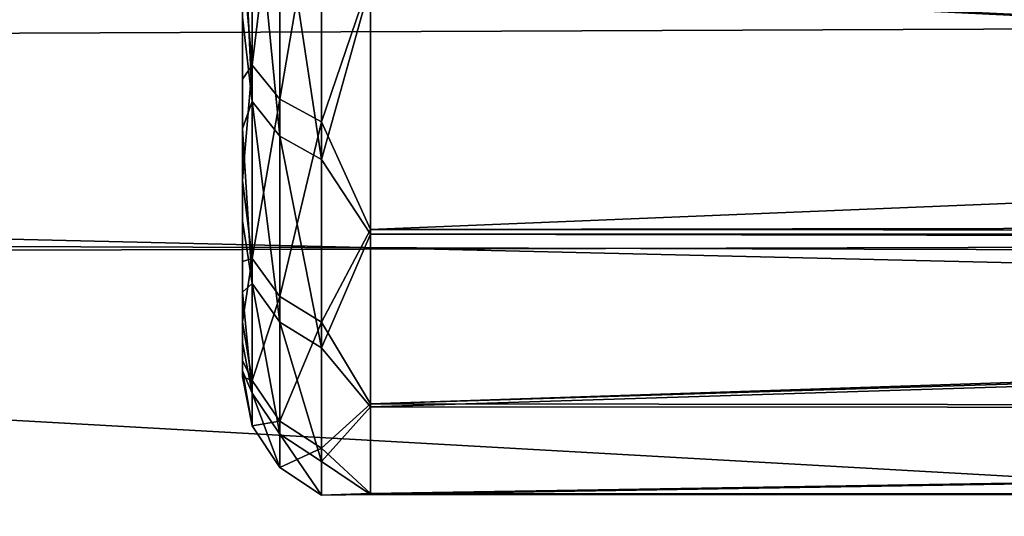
# Model space of a CAD drawing. Header units: millimetres. Extents: x -143 to 143, y -35 to 35.
# Tile 378 of 533: x 118.78 to 122.63, y -8.04 to -6.1. Entities that reach past the tile are written whole.
import ezdxf

# ---------------------------------------------------------------- set-up
doc = ezdxf.new("R2010")
doc.units = ezdxf.units.MM
doc.header["$LTSCALE"] = 65.185185
for name, color, linetype in [('1137', 7, 'CONTINUOUS'), ('1146', 7, 'CONTINUOUS'), ('1157', 7, 'CONTINUOUS'), ('1301', 7, 'CONTINUOUS'), ('1323', 7, 'CONTINUOUS'), ('1748', 7, 'CONTINUOUS'), ('849', 7, 'CONTINUOUS')]:
    doc.layers.add(name, color=color, linetype=linetype)

msp = doc.modelspace()

# ---------------------------------------------------------------- linework, layer by layer
at = {"layer": '1137', "linetype": 'CONTINUOUS'}
for points in [[(93.65, -6.2597, 17.4088), (93.65, -3.1481, 18.2302), (140.45, -6.0649, 17.4776), (93.65, -6.2597, 17.4088)], [(140.45, -8.8857, 16.2263), (93.65, -6.2597, 17.4088), (140.45, -6.0649, 17.4776), (140.45, -8.8857, 16.2263)], [(93.65, -9.1819, 16.0606), (93.65, -6.2597, 17.4088), (140.45, -8.8857, 16.2263), (93.65, -9.1819, 16.0606)]]:
    msp.add_3dface(points, dxfattribs=at)
at = {"layer": '1146', "linetype": 'CONTINUOUS'}
for points in [[(139.95, -6.1127, 5.1609), (139.95, -5.1609, 6.1127), (120.15, -5.9387, 5.3602), (139.95, -6.1127, 5.1609)], [(139.95, -5.8139, -5.4954), (139.95, -6.3928, -4.8095), (120.15, -5.9628, -5.3333), (139.95, -5.8139, -5.4954)], [(120.15, -6.9222, 4.0104), (139.95, -6.1127, 5.1609), (120.15, -5.9387, 5.3602), (120.15, -6.9222, 4.0104)], [(139.95, -6.8914, -4.063), (140.2008, -6.9349, -3.9883), (120.15, -5.9628, -5.3333), (139.95, -6.8914, -4.063)], [(139.95, -6.3928, -4.8095), (139.95, -6.8914, -4.063), (120.15, -5.9628, -5.3333), (139.95, -6.3928, -4.8095)], [(120.15, -5.9628, -5.3333), (140.2008, -6.9349, -3.9883), (120.15, -6.9402, -3.9791), (120.15, -5.9628, -5.3333)], [(139.95, -6.8914, 4.063), (139.95, -6.1127, 5.1609), (120.15, -6.9222, 4.0104), (139.95, -6.8914, 4.063)], [(140.2008, -6.9349, 3.9883), (139.95, -6.8914, 4.063), (120.15, -6.9222, 4.0104), (140.2008, -6.9349, 3.9883)], [(120.15, -7.604, 2.4859), (140.2008, -6.9349, 3.9883), (120.15, -6.9222, 4.0104), (120.15, -7.604, 2.4859)], [(140.2008, -6.9349, -3.9883), (140.45, -6.9775, -3.9134), (120.15, -6.9402, -3.9791), (140.2008, -6.9349, -3.9883)], [(140.45, -6.9775, 3.9134), (140.2008, -6.9349, 3.9883), (120.15, -7.604, 2.4859), (140.45, -6.9775, 3.9134)], [(120.15, -6.9402, -3.9791), (140.45, -6.9775, -3.9134), (120.15, -7.6151, -2.4515), (120.15, -6.9402, -3.9791)], [(140.45, -6.9775, -3.9134), (140.45, -7.6267, -2.4152), (120.15, -7.6151, -2.4515), (140.45, -6.9775, -3.9134)], [(140.45, -7.6267, 2.4152), (140.45, -6.9775, 3.9134), (120.15, -7.604, 2.4859), (140.45, -7.6267, 2.4152)], [(120.15, -7.9544, 0.853), (140.45, -7.6267, 2.4152), (120.15, -7.604, 2.4859), (120.15, -7.9544, 0.853)], [(120.15, -7.6151, -2.4515), (140.45, -7.6267, -2.4152), (120.15, -7.9582, -0.8171), (120.15, -7.6151, -2.4515)], [(140.45, -7.9582, 0.8164), (140.45, -7.6267, 2.4152), (120.15, -7.9544, 0.853), (140.45, -7.9582, 0.8164)], [(140.45, -7.6267, -2.4152), (140.45, -7.9582, -0.8164), (120.15, -7.9582, -0.8171), (140.45, -7.6267, -2.4152)], [(120.15, -7.9582, -0.8171), (140.45, -7.9582, 0.8164), (120.15, -7.9544, 0.853), (120.15, -7.9582, -0.8171)], [(140.45, -7.9582, -0.8164), (140.45, -7.9582, 0.8164), (120.15, -7.9582, -0.8171), (140.45, -7.9582, -0.8164)]]:
    msp.add_3dface(points, dxfattribs=at)
at = {"layer": '1157', "linetype": 'CONTINUOUS'}
for points in [[(119.65, -6.0928, -4.3736), (119.65, -6.5279, -3.6928), (119.65, -3.3986, -4.3243), (119.65, -6.0928, -4.3736)], [(119.65, -3.3986, -4.3243), (119.65, -6.5279, -3.6928), (119.65, -3.4892, -4.2516), (119.65, -3.3986, -4.3243)], [(119.65, -3.4892, -4.2516), (119.65, -6.5279, -3.6928), (119.65, -3.5782, -4.1769), (119.65, -3.4892, -4.2516)], [(119.65, -6.3346, 4.0154), (119.65, -5.8649, 4.6747), (119.65, -3.5782, 4.1769), (119.65, -6.3346, 4.0154)], [(119.65, -3.8891, 3.8891), (119.65, -6.3346, 4.0154), (119.65, -3.5782, 4.1769), (119.65, -3.8891, 3.8891)], [(119.65, -3.5782, -4.1769), (119.65, -6.5279, -3.6928), (119.65, -3.8891, -3.8891), (119.65, -3.5782, -4.1769)], [(119.65, -4.1769, 3.5782), (119.65, -6.3346, 4.0154), (119.65, -3.8891, 3.8891), (119.65, -4.1769, 3.5782)], [(119.65, -3.8891, -3.8891), (119.65, -6.5279, -3.6928), (119.65, -4.1769, -3.5782), (119.65, -3.8891, -3.8891)], [(119.65, -4.2516, 3.4892), (119.65, -6.3346, 4.0154), (119.65, -4.1769, 3.5782), (119.65, -4.2516, 3.4892)], [(119.65, -6.5279, -3.6928), (119.65, -6.8881, -2.9673), (119.65, -4.1769, -3.5782), (119.65, -6.5279, -3.6928)], [(119.65, -4.1769, -3.5782), (119.65, -6.8881, -2.9673), (119.65, -4.2516, -3.4892), (119.65, -4.1769, -3.5782)], [(119.65, -4.3243, 3.3986), (119.65, -6.3346, 4.0154), (119.65, -4.2516, 3.4892), (119.65, -4.3243, 3.3986)], [(119.65, -4.2516, -3.4892), (119.65, -6.8881, -2.9673), (119.65, -4.3243, -3.3986), (119.65, -4.2516, -3.4892)], [(119.65, -6.7302, 3.3097), (119.65, -6.3346, 4.0154), (119.65, -4.3243, 3.3986), (119.65, -6.7302, 3.3097)], [(119.65, -4.5731, 3.0556), (119.65, -6.7302, 3.3097), (119.65, -4.3243, 3.3986), (119.65, -4.5731, 3.0556)], [(119.65, -4.3243, -3.3986), (119.65, -6.8881, -2.9673), (119.65, -4.5731, -3.0556), (119.65, -4.3243, -3.3986)], [(119.65, -4.7947, 2.6946), (119.65, -6.7302, 3.3097), (119.65, -4.5731, 3.0556), (119.65, -4.7947, 2.6946)], [(119.65, -4.5731, -3.0556), (119.65, -6.8881, -2.9673), (119.65, -4.7947, -2.6946), (119.65, -4.5731, -3.0556)], [(119.65, -4.8506, 2.5927), (119.65, -6.7302, 3.3097), (119.65, -4.7947, 2.6946), (119.65, -4.8506, 2.5927)], [(119.65, -6.8881, -2.9673), (119.65, -7.1677, -2.2076), (119.65, -4.7947, -2.6946), (119.65, -6.8881, -2.9673)], [(119.65, -4.7947, -2.6946), (119.65, -7.1677, -2.2076), (119.65, -4.8506, -2.5927), (119.65, -4.7947, -2.6946)], [(119.65, -7.0477, 2.5651), (119.65, -6.7302, 3.3097), (119.65, -4.8506, 2.5927), (119.65, -7.0477, 2.5651)], [(119.65, -4.9043, 2.4896), (119.65, -7.0477, 2.5651), (119.65, -4.8506, 2.5927), (119.65, -4.9043, 2.4896)], [(119.65, -4.8506, -2.5927), (119.65, -7.1677, -2.2076), (119.65, -4.9043, -2.4896), (119.65, -4.8506, -2.5927)], [(119.65, -5.0813, 2.1048), (119.65, -7.0477, 2.5651), (119.65, -4.9043, 2.4896), (119.65, -5.0813, 2.1048)], [(119.65, -4.9043, -2.4896), (119.65, -7.1677, -2.2076), (119.65, -5.0813, -2.1048), (119.65, -4.9043, -2.4896)], [(119.65, -7.2831, 1.7905), (119.65, -7.0477, 2.5651), (119.65, -5.0813, 2.1048), (119.65, -7.2831, 1.7905)], [(119.65, -5.2283, 1.7074), (119.65, -7.2831, 1.7905), (119.65, -5.0813, 2.1048), (119.65, -5.2283, 1.7074)], [(119.65, -7.1677, -2.2076), (119.65, -7.3638, -1.4228), (119.65, -5.0813, -2.1048), (119.65, -7.1677, -2.2076)], [(119.65, -5.0813, -2.1048), (119.65, -7.3638, -1.4228), (119.65, -5.2283, -1.7074), (119.65, -5.0813, -2.1048)], [(119.65, -5.2632, 1.5966), (119.65, -7.2831, 1.7905), (119.65, -5.2283, 1.7074), (119.65, -5.2632, 1.5966)], [(119.65, -5.2283, -1.7074), (119.65, -7.3638, -1.4228), (119.65, -5.2632, -1.5966), (119.65, -5.2283, -1.7074)], [(119.65, -5.2957, 1.485), (119.65, -7.2831, 1.7905), (119.65, -5.2632, 1.5966), (119.65, -5.2957, 1.485)], [(119.65, -5.2632, -1.5966), (119.65, -7.3638, -1.4228), (119.65, -5.2957, -1.485), (119.65, -5.2632, -1.5966)], [(119.65, -5.3943, 1.073), (119.65, -7.2831, 1.7905), (119.65, -5.2957, 1.485), (119.65, -5.3943, 1.073)], [(119.65, -5.2957, -1.485), (119.65, -7.3638, -1.4228), (119.65, -5.3943, -1.073), (119.65, -5.2957, -1.485)], [(119.65, -7.4337, 0.9953), (119.65, -7.2831, 1.7905), (119.65, -5.3943, 1.073), (119.65, -7.4337, 0.9953)], [(119.65, -5.4609, 0.6546), (119.65, -7.4337, 0.9953), (119.65, -5.3943, 1.073), (119.65, -5.4609, 0.6546)], [(119.65, -7.3638, -1.4228), (119.65, -7.4743, -0.6208), (119.65, -5.3943, -1.073), (119.65, -7.3638, -1.4228)], [(119.65, -5.3943, -1.073), (119.65, -7.4743, -0.6208), (119.65, -5.4609, -0.6546), (119.65, -5.3943, -1.073)], [(119.65, -5.4735, 0.5391), (119.65, -7.4337, 0.9953), (119.65, -5.4609, 0.6546), (119.65, -5.4735, 0.5391)], [(119.65, -5.4609, -0.6546), (119.65, -7.4743, -0.6208), (119.65, -5.4735, -0.5391), (119.65, -5.4609, -0.6546)], [(119.65, -5.4837, 0.4234), (119.65, -7.4337, 0.9953), (119.65, -5.4735, 0.5391), (119.65, -5.4837, 0.4234)], [(119.65, -7.4743, -0.6208), (119.65, -7.4976, 0.1884), (119.65, -5.4735, -0.5391), (119.65, -7.4743, -0.6208)], [(119.65, -5.4735, -0.5391), (119.65, -7.4976, 0.1884), (119.65, -5.4837, -0.4234), (119.65, -5.4735, -0.5391)], [(119.65, -7.4976, 0.1884), (119.65, -7.4337, 0.9953), (119.65, -5.4837, 0.4234), (119.65, -7.4976, 0.1884)], [(119.65, -5.4837, -0.4234), (119.65, -7.4976, 0.1884), (119.65, -5.5), (119.65, -5.4837, -0.4234)], [(119.65, -5.5), (119.65, -7.4976, 0.1884), (119.65, -5.4837, 0.4234), (119.65, -5.5)]]:
    msp.add_3dface(points, dxfattribs=at)
at = {"layer": '1301', "linetype": 'CONTINUOUS'}
for points in [[(93.65, -3.4683, -20.2045), (125.45, -3.75, -20.1541), (93.65, -6.9153, -19.2984), (93.65, -3.4683, -20.2045)], [(93.65, -6.9153, -19.2984), (125.45, -3.75, -20.1541), (140.45, -7.0544, -19.248), (93.65, -6.9153, -19.2984)], [(93.65, -10.1533, -17.809), (93.65, -6.9153, -19.2984), (140.45, -7.0544, -19.248), (93.65, -10.1533, -17.809)], [(140.45, -10.284, -17.7339), (93.65, -10.1533, -17.809), (140.45, -7.0544, -19.248), (140.45, -10.284, -17.7339)]]:
    msp.add_3dface(points, dxfattribs=at)
at = {"layer": '1323', "linetype": 'CONTINUOUS'}
for points in [[(140.45, -6.9438, 19.2882), (140.45, -3.4954, 20.1998), (93.65, -3.633, 20.1755), (140.45, -6.9438, 19.2882)], [(93.65, -7.0725, 19.2414), (140.45, -6.9438, 19.2882), (93.65, -3.633, 20.1755), (93.65, -7.0725, 19.2414)], [(140.45, -10.182, 17.7926), (140.45, -6.9438, 19.2882), (93.65, -7.0725, 19.2414), (140.45, -10.182, 17.7926)], [(93.65, -10.2982, 17.7256), (140.45, -10.182, 17.7926), (93.65, -7.0725, 19.2414), (93.65, -10.2982, 17.7256)]]:
    msp.add_3dface(points, dxfattribs=at)
at = {"layer": '1748', "linetype": 'CONTINUOUS'}
for points in [[(119.6879, -5.2758, 5.5962), (119.65, -5.8649, 4.6747), (119.6879, -6.2807, 4.4389), (119.6879, -5.2758, 5.5962)], [(119.6879, -5.2758, 5.5962), (119.6879, -6.2807, 4.4389), (119.7963, -5.3872, 5.7144), (119.6879, -5.2758, 5.5962)], [(119.7963, -5.3872, 5.7144), (119.6879, -6.2807, 4.4389), (119.7963, -6.4134, 4.5326), (119.7963, -5.3872, 5.7144)], [(119.9587, -5.4616, 5.7934), (119.7963, -5.3872, 5.7144), (119.7963, -6.4134, 4.5326), (119.9587, -5.4616, 5.7934)], [(119.6879, -6.4226, -4.231), (119.65, -5.5902, -5), (119.6879, -5.456, -5.4206), (119.6879, -6.4226, -4.231)], [(119.6879, -6.4226, -4.231), (119.6879, -5.456, -5.4206), (119.7963, -6.5582, -4.3204), (119.6879, -6.4226, -4.231)], [(119.7963, -6.5582, -4.3204), (119.6879, -5.456, -5.4206), (119.7963, -5.5713, -5.5351), (119.7963, -6.5582, -4.3204)], [(119.9587, -6.502, 4.5953), (119.9587, -5.4616, 5.7934), (119.7963, -6.4134, 4.5326), (119.9587, -6.502, 4.5953)], [(119.9587, -6.502, 4.5953), (120.15, -5.9387, 5.3602), (119.9587, -5.4616, 5.7934), (119.9587, -6.502, 4.5953)], [(119.9587, -5.6483, -5.6116), (119.9587, -6.6489, -4.3801), (119.7963, -5.5713, -5.5351), (119.9587, -5.6483, -5.6116)], [(119.9587, -6.6489, -4.3801), (119.7963, -6.5582, -4.3204), (119.7963, -5.5713, -5.5351), (119.9587, -6.6489, -4.3801)], [(119.65, -6.0928, -4.3736), (119.65, -5.5902, -5), (119.6879, -6.4226, -4.231), (119.65, -6.0928, -4.3736)], [(119.9587, -5.6483, -5.6116), (120.15, -5.9628, -5.3333), (119.9587, -6.6489, -4.3801), (119.9587, -5.6483, -5.6116)], [(119.65, -5.8649, 4.6747), (119.65, -6.3346, 4.0154), (119.6879, -6.2807, 4.4389), (119.65, -5.8649, 4.6747)], [(120.15, -6.9222, 4.0104), (120.15, -5.9387, 5.3602), (119.9587, -6.502, 4.5953), (120.15, -6.9222, 4.0104)], [(120.15, -5.9628, -5.3333), (120.15, -6.9402, -3.9791), (119.9587, -6.6489, -4.3801), (120.15, -5.9628, -5.3333)], [(119.65, -6.5279, -3.6928), (119.65, -6.0928, -4.3736), (119.6879, -6.4226, -4.231), (119.65, -6.5279, -3.6928)], [(119.65, -6.3346, 4.0154), (119.65, -6.7302, 3.3097), (119.6879, -6.2807, 4.4389), (119.65, -6.3346, 4.0154)], [(119.6879, -6.2807, 4.4389), (119.65, -6.7302, 3.3097), (119.6879, -7.0362, 3.1052), (119.6879, -6.2807, 4.4389)], [(119.6879, -6.2807, 4.4389), (119.6879, -7.0362, 3.1052), (119.7963, -6.4134, 4.5326), (119.6879, -6.2807, 4.4389)], [(119.6879, -7.1341, -2.8734), (119.65, -6.5279, -3.6928), (119.6879, -6.4226, -4.231), (119.6879, -7.1341, -2.8734)], [(119.7963, -6.4134, 4.5326), (119.6879, -7.0362, 3.1052), (119.7963, -7.1848, 3.1708), (119.7963, -6.4134, 4.5326)], [(119.6879, -7.1341, -2.8734), (119.6879, -6.4226, -4.231), (119.7963, -7.2847, -2.9341), (119.6879, -7.1341, -2.8734)], [(119.7963, -7.2847, -2.9341), (119.6879, -6.4226, -4.231), (119.7963, -6.5582, -4.3204), (119.7963, -7.2847, -2.9341)], [(119.9587, -6.502, 4.5953), (119.7963, -6.4134, 4.5326), (119.7963, -7.1848, 3.1708), (119.9587, -6.502, 4.5953)], [(119.9587, -7.2841, 3.2146), (119.9587, -6.502, 4.5953), (119.7963, -7.1848, 3.1708), (119.9587, -7.2841, 3.2146)], [(119.9587, -7.2841, 3.2146), (120.15, -6.9222, 4.0104), (119.9587, -6.502, 4.5953), (119.9587, -7.2841, 3.2146)], [(119.65, -6.8881, -2.9673), (119.65, -6.5279, -3.6928), (119.6879, -7.1341, -2.8734), (119.65, -6.8881, -2.9673)], [(119.9587, -6.6489, -4.3801), (119.9587, -7.3854, -2.9746), (119.7963, -6.5582, -4.3204), (119.9587, -6.6489, -4.3801)], [(119.9587, -7.3854, -2.9746), (119.7963, -7.2847, -2.9341), (119.7963, -6.5582, -4.3204), (119.9587, -7.3854, -2.9746)], [(119.9587, -6.6489, -4.3801), (120.15, -6.9402, -3.9791), (119.9587, -7.3854, -2.9746), (119.9587, -6.6489, -4.3801)], [(119.65, -6.7302, 3.3097), (119.65, -7.0477, 2.5651), (119.6879, -7.0362, 3.1052), (119.65, -6.7302, 3.3097)], [(119.65, -7.1677, -2.2076), (119.65, -6.8881, -2.9673), (119.6879, -7.1341, -2.8734), (119.65, -7.1677, -2.2076)], [(120.15, -7.604, 2.4859), (120.15, -6.9222, 4.0104), (119.9587, -7.2841, 3.2146), (120.15, -7.604, 2.4859)], [(120.15, -6.9402, -3.9791), (120.15, -7.6151, -2.4515), (119.9587, -7.3854, -2.9746), (120.15, -6.9402, -3.9791)], [(119.65, -7.0477, 2.5651), (119.65, -7.2831, 1.7905), (119.6879, -7.0362, 3.1052), (119.65, -7.0477, 2.5651)], [(119.6879, -7.0362, 3.1052), (119.65, -7.2831, 1.7905), (119.6879, -7.5123, 1.6483), (119.6879, -7.0362, 3.1052)], [(119.6879, -7.0362, 3.1052), (119.6879, -7.5123, 1.6483), (119.7963, -7.1848, 3.1708), (119.6879, -7.0362, 3.1052)], [(119.6879, -7.5622, -1.4016), (119.65, -7.1677, -2.2076), (119.6879, -7.1341, -2.8734), (119.6879, -7.5622, -1.4016)], [(119.6879, -7.5622, -1.4016), (119.6879, -7.1341, -2.8734), (119.7963, -7.7219, -1.4312), (119.6879, -7.5622, -1.4016)], [(119.7963, -7.7219, -1.4312), (119.6879, -7.1341, -2.8734), (119.7963, -7.2847, -2.9341), (119.7963, -7.7219, -1.4312)], [(119.65, -7.3638, -1.4228), (119.65, -7.1677, -2.2076), (119.6879, -7.5622, -1.4016), (119.65, -7.3638, -1.4228)], [(119.7963, -7.1848, 3.1708), (119.6879, -7.5123, 1.6483), (119.7963, -7.6709, 1.6831), (119.7963, -7.1848, 3.1708)], [(119.9587, -7.2841, 3.2146), (119.7963, -7.1848, 3.1708), (119.7963, -7.6709, 1.6831), (119.9587, -7.2841, 3.2146)], [(119.65, -7.2831, 1.7905), (119.65, -7.4337, 0.9953), (119.6879, -7.5123, 1.6483), (119.65, -7.2831, 1.7905)], [(119.9587, -7.7769, 1.7063), (119.9587, -7.2841, 3.2146), (119.7963, -7.6709, 1.6831), (119.9587, -7.7769, 1.7063)], [(119.9587, -7.3854, -2.9746), (119.9587, -7.8286, -1.451), (119.7963, -7.2847, -2.9341), (119.9587, -7.3854, -2.9746)], [(119.9587, -7.8286, -1.451), (119.7963, -7.7219, -1.4312), (119.7963, -7.2847, -2.9341), (119.9587, -7.8286, -1.451)], [(119.9587, -7.7769, 1.7063), (120.15, -7.604, 2.4859), (119.9587, -7.2841, 3.2146), (119.9587, -7.7769, 1.7063)], [(119.65, -7.4743, -0.6208), (119.65, -7.3638, -1.4228), (119.6879, -7.5622, -1.4016), (119.65, -7.4743, -0.6208)], [(119.9587, -7.3854, -2.9746), (120.15, -7.6151, -2.4515), (119.9587, -7.8286, -1.451), (119.9587, -7.3854, -2.9746)], [(119.65, -7.4337, 0.9953), (119.65, -7.4976, 0.1884), (119.6879, -7.5123, 1.6483), (119.65, -7.4337, 0.9953)], [(119.65, -7.4976, 0.1884), (119.65, -7.4743, -0.6208), (119.6879, -7.6899, 0.1258), (119.65, -7.4976, 0.1884)], [(119.6879, -7.6899, 0.1258), (119.65, -7.4743, -0.6208), (119.6879, -7.5622, -1.4016), (119.6879, -7.6899, 0.1258)], [(119.6879, -7.5123, 1.6483), (119.65, -7.4976, 0.1884), (119.6879, -7.6899, 0.1258), (119.6879, -7.5123, 1.6483)], [(119.6879, -7.5123, 1.6483), (119.6879, -7.6899, 0.1258), (119.7963, -7.6709, 1.6831), (119.6879, -7.5123, 1.6483)], [(119.6879, -7.6899, 0.1258), (119.6879, -7.5622, -1.4016), (119.7963, -7.8524, 0.1285), (119.6879, -7.6899, 0.1258)], [(119.7963, -7.8524, 0.1285), (119.6879, -7.5622, -1.4016), (119.7963, -7.7219, -1.4312), (119.7963, -7.8524, 0.1285)], [(120.15, -7.9544, 0.853), (120.15, -7.604, 2.4859), (119.9587, -7.7769, 1.7063), (120.15, -7.9544, 0.853)], [(120.15, -7.6151, -2.4515), (120.15, -7.9582, -0.8171), (119.9587, -7.8286, -1.451), (120.15, -7.6151, -2.4515)], [(119.7963, -7.6709, 1.6831), (119.6879, -7.6899, 0.1258), (119.7963, -7.8524, 0.1285), (119.7963, -7.6709, 1.6831)], [(119.9587, -7.7769, 1.7063), (119.7963, -7.6709, 1.6831), (119.7963, -7.8524, 0.1285), (119.9587, -7.7769, 1.7063)], [(119.9587, -7.8286, -1.451), (119.9587, -7.9609, 0.1303), (119.7963, -7.7219, -1.4312), (119.9587, -7.8286, -1.451)], [(119.9587, -7.9609, 0.1303), (119.7963, -7.8524, 0.1285), (119.7963, -7.7219, -1.4312), (119.9587, -7.9609, 0.1303)], [(119.9587, -7.9609, 0.1303), (119.9587, -7.7769, 1.7063), (119.7963, -7.8524, 0.1285), (119.9587, -7.9609, 0.1303)], [(119.9587, -7.9609, 0.1303), (120.15, -7.9544, 0.853), (119.9587, -7.7769, 1.7063), (119.9587, -7.9609, 0.1303)], [(119.9587, -7.8286, -1.451), (120.15, -7.9582, -0.8171), (119.9587, -7.9609, 0.1303), (119.9587, -7.8286, -1.451)], [(120.15, -7.9582, -0.8171), (120.15, -7.9544, 0.853), (119.9587, -7.9609, 0.1303), (120.15, -7.9582, -0.8171)]]:
    msp.add_3dface(points, dxfattribs=at)
at = {"layer": '849', "linetype": 'CONTINUOUS'}
for points in [[(93.65, -3.264, -18.2098), (93.65, -6.3704, -17.3686), (119.15, -3.5972, -18.1469), (93.65, -3.264, -18.2098)], [(119.15, -3.5972, -18.1469), (93.65, -6.3704, -17.3686), (119.1637, -3.9384, -18.0759), (119.15, -3.5972, -18.1469)], [(119.1637, -3.9384, -18.0759), (93.65, -6.3704, -17.3686), (119.1807, -4.0704, -18.0467), (119.1637, -3.9384, -18.0759)], [(119.1807, -4.0704, -18.0467), (93.65, -6.3704, -17.3686), (119.252, -4.3775, -17.9746), (119.1807, -4.0704, -18.0467)], [(119.252, -4.3775, -17.9746), (93.65, -6.3704, -17.3686), (119.2935, -4.5005, -17.9442), (119.252, -4.3775, -17.9746)], [(119.2935, -4.5005, -17.9442), (93.65, -6.3704, -17.3686), (119.4623, -4.8386, -17.856), (119.2935, -4.5005, -17.9442)], [(119.4623, -4.8386, -17.856), (93.65, -6.3704, -17.3686), (119.469, -4.8489, -17.8532), (119.4623, -4.8386, -17.856)], [(119.469, -4.8489, -17.8532), (93.65, -6.3704, -17.3686), (119.6439, -5.0635, -17.7936), (119.469, -4.8489, -17.8532)], [(119.6439, -5.0635, -17.7936), (93.65, -6.3704, -17.3686), (119.7188, -5.1286, -17.7749), (119.6439, -5.0635, -17.7936)], [(119.7188, -5.1286, -17.7749), (93.65, -6.3704, -17.3686), (119.821, -5.1974, -17.7549), (119.7188, -5.1286, -17.7749)], [(119.821, -5.1974, -17.7549), (93.65, -6.3704, -17.3686), (119.9451, -5.2533, -17.7384), (119.821, -5.1974, -17.7549)], [(119.9451, -5.2533, -17.7384), (93.65, -6.3704, -17.3686), (119.9891, -5.2663, -17.7346), (119.9451, -5.2533, -17.7384)], [(119.9891, -5.2663, -17.7346), (93.65, -6.3704, -17.3686), (120.15, -5.2857, -17.7288), (119.9891, -5.2663, -17.7346)], [(120.15, -5.2857, -17.7288), (93.65, -6.3704, -17.3686), (140.45, -5.2857, -17.7288), (120.15, -5.2857, -17.7288)], [(140.45, -5.2857, -17.7288), (93.65, -6.3704, -17.3686), (140.45, -7.4711, -16.9243), (140.45, -5.2857, -17.7288)], [(93.65, -6.3704, -17.3686), (93.65, -9.284, -16.0018), (140.45, -7.4711, -16.9243), (93.65, -6.3704, -17.3686)], [(140.45, -7.4711, -16.9243), (93.65, -9.284, -16.0018), (140.45, -9.542, -15.8493), (140.45, -7.4711, -16.9243)]]:
    msp.add_3dface(points, dxfattribs=at)

doc.saveas('drawing.dxf')
